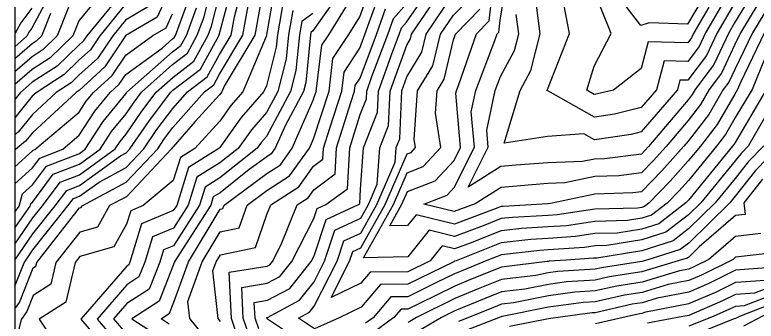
# Model space of a CAD drawing. Extents: x 42655 to 43811, y -141820 to -141156.
# Drawn here: x 42724.6 to 42805.2, y -141403.2 to -141369.9 of the extents above; entities that cross this region are included whole.
import ezdxf

# ---------------------------------------------------------------- set-up
doc = ezdxf.new("R2010")
doc.units = 0
for name, color, linetype in [('D-TTL', 7, 'Continuous'), ('ZE_HICN', 7, 'Continuous'), ('ZE_LWCN', 7, 'Continuous')]:
    doc.layers.add(name, color=color, linetype=linetype)

msp = doc.modelspace()

# ---------------------------------------------------------------- linework, layer by layer
at = {"layer": 'D-TTL'}
msp.add_lwpolyline([(42724.63, -141820.399), (43685.83, -141820.386), (43685.821, -141155.586), (42724.621, -141155.599), (42724.63, -141820.399)], dxfattribs=at)
at = {"layer": 'ZE_HICN'}
for points in [[(42724.625, -141399.43), (42725.629, -141396.874), (42726.592, -141395.467), (42730.393, -141390.689), (42730.993, -141389.885), (42731.653, -141389.627), (42733.77, -141388.101), (42736.727, -141386.514), (42738.635, -141384.488), (42740.064, -141382.384), (42741.785, -141380.101), (42743.368, -141378.303), (42745.514, -141376.667), (42746.846, -141374.243), (42748.108, -141372.119), (42748.473, -141370.123), (42749.565, -141365.949)], [(42736.636, -141367.054), (42732.434, -141372.192), (42732.049, -141372.768), (42731.577, -141373.198), (42729.221, -141375.502), (42726.507, -141377.252), (42725.209, -141378.388), (42724.624, -141379.116)], [(42806.283, -141378.01), (42802.86, -141383.794), (42802.726, -141384.026), (42802.599, -141384.19), (42797.801, -141390.056), (42797.664, -141390.209), (42797.502, -141390.377), (42794.576, -141392.632), (42792.728, -141393.221), (42790.057, -141393.648), (42787.642, -141393.71), (42785.526, -141394.03), (42782.556, -141394.234), (42780.672, -141394.335), (42777.47, -141394.705), (42772.559, -141396.656), (42772.433, -141396.707), (42772.392, -141396.724), (42772.298, -141396.77), (42767.315, -141399.218), (42764.342, -141399.256), (42762.238, -141401.729), (42759.866, -141402.877), (42757.161, -141404.056), (42755.424, -141402.898), (42756.629, -141402.258), (42757.15, -141401.599), (42759.637, -141396.716), (42760.37, -141394.49), (42762.201, -141393.647), (42763.94, -141390.533), (42765.942, -141385.949), (42766.054, -141384.36), (42766.437, -141383.385), (42766.648, -141378.195), (42767.21, -141376.643), (42768.821, -141373.988), (42769.293, -141372.02), (42772.256, -141367.621)], [(42724.625, -141388.311), (42726.551, -141386.555), (42727.338, -141385.5), (42729.823, -141384.529), (42731.622, -141383.018), (42733.303, -141380.401), (42734.993, -141378.342), (42735.961, -141377.462), (42736.68, -141376.385), (42740.61, -141373.54), (42741.75, -141372.526), (42741.941, -141372.38), (42742.069, -141372.147), (42743.532, -141368.161)], [(42746.981, -141403.282), (42746.702, -141402.939), (42746.135, -141397.773), (42746.498, -141396.777), (42746.947, -141396.026), (42750.751, -141395.206), (42752.015, -141391.639), (42752.439, -141390.587), (42755.473, -141388.614), (42757.079, -141386.362), (42758.085, -141385.62), (42758.153, -141384.397), (42758.825, -141382.255), (42760.141, -141378.225), (42760.391, -141376.131), (42762.107, -141373.529), (42762.657, -141372.051), (42764.003, -141368.209)], [(42804.567, -141367.85), (42802.8, -141370.79), (42802.173, -141371.867), (42800.566, -141375.306), (42798.514, -141378.047), (42798.198, -141378.593), (42797.751, -141379.171), (42793.454, -141384.233), (42793.055, -141384.679), (42792.69, -141385.055), (42788.68, -141385.558), (42787.604, -141385.596), (42786.272, -141385.882), (42782.518, -141386.016), (42779.051, -141386.262), (42777.432, -141386.415), (42773.869, -141388.652), (42776.045, -141384.314), (42775.883, -141382.462), (42776.804, -141378.148), (42777.386, -141376.618), (42778.885, -141373.807), (42779.357, -141371.973), (42779.085, -141369.879)], [(42726.47, -141369.203), (42725.272, -141370.766), (42724.624, -141371.972)], [(42754.807, -141369.431), (42754.355, -141372.09), (42754.088, -141374.697), (42753.18, -141378.258), (42751.964, -141380.542), (42750.317, -141382.429), (42748.879, -141384.44), (42746.901, -141386.011), (42744.395, -141387.58), (42743.436, -141390.628), (42741.846, -141393.116), (42739.577, -141394.056), (42738.736, -141396.813), (42738.106, -141398.42), (42736.786, -141399.275), (42733.57, -141403), (42736.821, -141406.807)], [(42805.672, -141393.689), (42802.908, -141394.022), (42800.005, -141396.528), (42798.462, -141397.295), (42797.836, -141397.565), (42796.832, -141397.76), (42792.755, -141398.993), (42790.011, -141399.411), (42787.671, -141399.951), (42785.472, -141400.094), (42782.585, -141400.476), (42778.788, -141401.23), (42777.501, -141401.382), (42776.627, -141401.738), (42774.016, -141402.811), (42772.81, -141403.287)], [(42797.865, -141403.759), (42800.507, -141402.688), (42802.31, -141401.91), (42802.943, -141401.595), (42803.888, -141401.528), (42808.024, -141399.936)]]:
    msp.add_lwpolyline(points, dxfattribs=at)
at = {"layer": 'ZE_LWCN'}
for points in [[(42729.782, -141320.442), (42731.332, -141320.621), (42735.589, -141322.876), (42735.928, -141323.486), (42735.23, -141329.04), (42735.641, -141334.18), (42735.764, -141335.2), (42736.499, -141337.62), (42738.63, -141341.349), (42738.777, -141344.071), (42739.908, -141347.506), (42739.615, -141349.966), (42739.371, -141353.671), (42739.034, -141356.636), (42737.5, -141359.843), (42736.611, -141361.594), (42735.171, -141364.257), (42731.787, -141366.032), (42731.545, -141366.329), (42729.215, -141372.207), (42727.704, -141373.683), (42726.495, -141374.464), (42724.624, -141376.099)], [(42735.272, -141366.016), (42731.564, -141370.549), (42730.911, -141372.199), (42728.463, -141374.593), (42726.501, -141375.858), (42724.624, -141377.499)], [(42729.301, -141366.043), (42726.48, -141371.373), (42726.144, -141371.811), (42725.924, -141372.222), (42724.624, -141373.393)], [(42724.625, -141396.598), (42726.584, -141393.736), (42729.003, -141390.696), (42730.262, -141389.008), (42731.648, -141388.467), (42736.091, -141385.263), (42736.719, -141384.926), (42737.125, -141384.495), (42739.235, -141381.389), (42741.555, -141378.312), (42741.776, -141378.115), (42744.8, -141375.809), (42746.824, -141372.125), (42746.828, -141372.115), (42746.836, -141372.082), (42748.44, -141365.954)], [(42724.625, -141393.112), (42724.737, -141392.948), (42726.271, -141390.708), (42726.351, -141390.444), (42726.568, -141390.246), (42728.8, -141387.254), (42731.637, -141386.145), (42733.905, -141384.51), (42735.134, -141382.597), (42736.7, -141380.689), (42737.576, -141379.399), (42738.385, -141378.327), (42741.763, -141375.32), (42743.37, -141374.095), (42744.447, -141372.136), (42745.18, -141370.138), (42746.218, -141365.965)], [(42751.78, -141366.08), (42750.678, -141372.107), (42747.38, -141377.657), (42747.116, -141378.286), (42746.987, -141378.434), (42746.866, -141378.602), (42744.215, -141381.528), (42741.805, -141384.265), (42741.723, -141384.374), (42741.655, -141384.474), (42736.742, -141389.691), (42734.92, -141390.668), (42733.595, -141393.007), (42731.672, -141393.566), (42729.09, -141396.858), (42728.538, -141399.196), (42726.615, -141400.447), (42725.929, -141402.194), (42725.309, -141403.038), (42724.768, -141405.306)], [(42761.033, -141365.896), (42757.01, -141371.661), (42756.794, -141371.815), (42756.749, -141372.078), (42756.22, -141377.255), (42755.968, -141378.245), (42753.974, -141381.99), (42752.91, -141384.422), (42752.48, -141385.024), (42751.986, -141385.346), (42750.08, -141386.752), (42746.916, -141389.263), (42746.181, -141389.723), (42745.9, -141390.617), (42742.256, -141396.317), (42741.969, -141396.798), (42741.864, -141397.084), (42740.307, -141401.06), (42737.341, -141402.982), (42740.294, -141404.914)], [(42751.114, -141404.08), (42750.719, -141402.92), (42750.635, -141401.195), (42752.059, -141400.965), (42754.479, -141399.679), (42756.812, -141396.729), (42757.124, -141396.119), (42758.429, -141392.161), (42761.939, -141390.542), (42762.093, -141390.429), (42762.179, -141388.882), (42762.496, -141384.377), (42764.024, -141380.489), (42764.116, -141378.207), (42765.691, -141373.861), (42766.371, -141372.034), (42766.614, -141371.341), (42767.182, -141370.714), (42770.538, -141365.852)], [(42806.079, -141369.664), (42804.762, -141371.855), (42802.823, -141375.866), (42802.18, -141377.242), (42801.588, -141378.032), (42800.009, -141380.766), (42797.771, -141383.652), (42797.294, -141384.215), (42794.899, -141386.891), (42792.709, -141389.15), (42791.772, -141389.268), (42787.622, -141389.411), (42782.811, -141390.445), (42782.568, -141390.482), (42782.539, -141390.484), (42777.68, -141390.745), (42777.452, -141390.772), (42777.085, -141390.917), (42772.373, -141392.67), (42768.221, -141391.654), (42767.285, -141392.811), (42765.359, -141392.859), (42766.666, -141390.52), (42767.268, -141389.141), (42770.272, -141387.985), (42772.34, -141385.747), (42773.052, -141384.328), (42772.539, -141378.45), (42772.599, -141378.167), (42772.854, -141377.497), (42774.764, -141371.995), (42776.168, -141370.548), (42776.709, -141365.823)], [(42805.323, -141368.757), (42803.457, -141371.861), (42802.811, -141373.198), (42801.373, -141376.274), (42800.051, -141378.039), (42799.104, -141379.68), (42797.761, -141381.412), (42795.374, -141384.224), (42793.977, -141385.785), (42792.699, -141387.103), (42790.226, -141387.413), (42787.613, -141387.504), (42784.377, -141388.199), (42782.528, -141388.265), (42780.821, -141388.386), (42777.442, -141388.706), (42774.612, -141390.483), (42772.366, -141391.318), (42769.061, -141390.509), (42771.57, -141389.543), (42772.354, -141388.695), (42774.549, -141384.321), (42774.211, -141380.456), (42774.702, -141378.158), (42776.776, -141372.702), (42777.025, -141371.984), (42777.208, -141371.795), (42777.358, -141370.491), (42778.102, -141365.816)], [(42800.763, -141365.711), (42797.712, -141370.909), (42793.544, -141370.792), (42792.625, -141371.087), (42788.557, -141365.768)], [(42741.722, -141366.624), (42740.091, -141370.159), (42736.689, -141372.172), (42736.66, -141372.193), (42734.396, -141375.584), (42731.6, -141378.128), (42731.495, -141378.231), (42731.295, -141378.36), (42726.533, -141382.735), (42725.798, -141383.652), (42724.682, -141384.553), (42724.624, -141384.605)], [(42741.403, -141403.558), (42740.501, -141402.967), (42741.407, -141402.38), (42741.883, -141401.165), (42743.478, -141396.791), (42746.924, -141391.036), (42747.222, -141390.972), (42747.35, -141390.61), (42751.994, -141387.185), (42753.478, -141386.221), (42754.767, -141384.413), (42757.045, -141379.204), (42757.361, -141378.238), (42757.96, -141373.215), (42758.716, -141372.069), (42762.075, -141366.657)], [(42802.78, -141366.496), (42799.648, -141371.879), (42798.951, -141373.369), (42797.731, -141374.999), (42795.144, -141374.929), (42794.323, -141378.066), (42792.666, -141380.005), (42789.752, -141380.716), (42787.583, -141381.043), (42782.52, -141378.168), (42782.481, -141378.171), (42782.435, -141378.178), (42782.452, -141378.121), (42782.463, -141378.1), (42782.481, -141378.032), (42784.889, -141371.947), (42784.067, -141367.767)], [(42752.82, -141367.047), (42751.96, -141372.101), (42751.956, -141372.139), (42751.925, -141372.262), (42749.398, -141378.275), (42748.097, -141379.765), (42746.88, -141381.469), (42744.166, -141384.462), (42742.609, -141385.438), (42741.822, -141387.94), (42738.567, -141390.651), (42737.208, -141391.214), (42736.756, -141392.696), (42735.371, -141395.138), (42731.684, -141396.211), (42731.184, -141396.848), (42730.167, -141401.151), (42727.281, -141403.029), (42729.883, -141406.939)], [(42746.999, -141407.109), (42743.618, -141402.953), (42743.415, -141401.098), (42744.988, -141396.784), (42746.936, -141393.531), (42748.987, -141393.089), (42749.869, -141390.598), (42752.003, -141389.025), (42754.475, -141387.418), (42756.624, -141384.404), (42757.065, -141383.396), (42758.751, -141378.232), (42759.176, -141374.673), (42760.899, -141372.059), (42762.091, -141370.139), (42763.133, -141367.165)], [(42802.79, -141368.643), (42800.911, -141371.873), (42799.758, -141374.337), (42797.741, -141377.033), (42796.878, -141377.01), (42796.605, -141378.055), (42792.679, -141382.649), (42791.586, -141382.916), (42787.594, -141383.518), (42786.426, -141382.854), (42782.505, -141383.141), (42777.793, -141383.853), (42779.511, -141378.135), (42780.674, -141375.953), (42781.702, -141371.962), (42781.108, -141367.405)], [(42800.028, -141369.061), (42798.386, -141371.885), (42798.144, -141372.401), (42797.722, -141372.966), (42793.409, -141372.848), (42792.647, -141375.763), (42789.671, -141378.088), (42787.918, -141378.516), (42787.571, -141378.568), (42786.75, -141378.101), (42787.557, -141375.496), (42789.404, -141371.926), (42787.519, -141367.223)], [(42724.625, -141394.855), (42726.576, -141392.005), (42727.613, -141390.702), (42729.531, -141388.131), (42731.642, -141387.306), (42735.531, -141384.503), (42736.049, -141383.695), (42736.71, -141382.89), (42738.405, -141380.394), (42739.97, -141378.319), (42741.769, -141376.718), (42744.085, -141374.952), (42745.636, -141372.13), (42746.004, -141371.126), (42746.816, -141367.861)], [(42724.625, -141401.89), (42725.117, -141401.22), (42726.601, -141397.441), (42726.908, -141397.241), (42726.997, -141396.868), (42731.659, -141390.921), (42731.818, -141390.875), (42731.927, -141390.682), (42736.734, -141388.102), (42740.145, -141384.481), (42740.893, -141383.379), (42741.795, -141382.183), (42745.218, -141378.295), (42746.229, -141377.524), (42746.856, -141376.383), (42749.393, -141372.113), (42750.126, -141368.102)], [(42753.813, -141368.239), (42753.157, -141372.095), (42753.022, -141373.418), (42751.95, -141377.62), (42751.679, -141378.265), (42749.207, -141381.097), (42746.893, -141384.335), (42746.789, -141384.45), (42743.502, -141386.509), (42742.204, -141390.634), (42741.837, -141391.208), (42738.393, -141392.635), (42737.115, -141396.821), (42737.006, -141397.099), (42736.777, -141397.248), (42731.804, -141403.008), (42736.831, -141408.896)], [(42757.172, -141406.435), (42752.29, -141403.18), (42752.068, -141403.015), (42752.022, -141402.969), (42752.003, -141402.914), (42751.999, -141402.832), (42752.067, -141402.821), (42755.554, -141400.968), (42757.137, -141398.966), (42758.28, -141396.722), (42759.399, -141393.326), (42762.193, -141392.038), (42763.031, -141390.537), (42763.996, -141388.328), (42764.275, -141384.369), (42765.23, -141381.937), (42765.382, -141378.201), (42767.194, -141373.2), (42767.603, -141372.527), (42767.722, -141372.027), (42770.206, -141368.34)], [(42806.62, -141373.396), (42804.708, -141378.018), (42802.848, -141381.16), (42801.821, -141382.94), (42800.844, -141384.198), (42797.791, -141387.931), (42796.743, -141389.103), (42795.499, -141390.386), (42793.797, -141391.698), (42792.722, -141392.04), (42791.169, -141392.289), (42787.636, -141392.379), (42784.54, -141392.847), (42782.55, -141392.984), (42779.675, -141393.139), (42777.464, -141393.394), (42773.903, -141394.808), (42772.385, -141395.372), (42771.048, -141395.045), (42769.735, -141396.669), (42767.309, -141397.861), (42763.223, -141397.913), (42762.226, -141399.084), (42758.986, -141400.652), (42760.994, -141396.709), (42761.341, -141395.655), (42762.208, -141395.256), (42764.849, -141390.529), (42767.249, -141385.033), (42767.674, -141384.869), (42768.153, -141384.351), (42768.008, -141383.423), (42768.378, -141378.187), (42770.039, -141375.45), (42770.863, -141372.013), (42772.267, -141369.929), (42774.088, -141368.052)], [(42736.644, -141368.765), (42733.848, -141372.185), (42732.832, -141373.707), (42731.584, -141374.841), (42729.979, -141376.412), (42726.928, -141378.38), (42726.514, -141378.76), (42724.624, -141381.115)], [(42739.132, -141369.01), (42736.652, -141370.477), (42735.261, -141372.178), (42733.614, -141374.646), (42731.592, -141376.485), (42730.737, -141377.321), (42729.111, -141378.37), (42726.524, -141380.747), (42724.98, -141382.671), (42724.624, -141382.959)], [(42724.625, -141391.374), (42725.077, -141390.714), (42725.473, -141389.391), (42726.559, -141388.401), (42728.069, -141386.377), (42731.632, -141384.985), (42732.28, -141384.518), (42734.219, -141381.499), (42736.69, -141378.489), (42736.747, -141378.404), (42736.8, -141378.334), (42741.756, -141373.923), (42742.656, -141373.237), (42743.258, -141372.141), (42744.356, -141369.149)], [(42749.297, -141406.301), (42748.149, -141402.932), (42747.906, -141397.921), (42752.041, -141397.252), (42752.329, -141397.099), (42752.607, -141396.748), (42753.557, -141394.895), (42755.298, -141390.573), (42756.47, -141389.811), (42757.091, -141388.94), (42759.421, -141387.223), (42759.578, -141384.391), (42761.136, -141379.431), (42761.531, -141378.219), (42761.606, -141377.589), (42762.122, -141376.807), (42763.895, -141372.045), (42764.874, -141369.253)], [(42750.206, -141405.19), (42749.434, -141402.926), (42749.271, -141399.558), (42752.05, -141399.108), (42753.404, -141398.389), (42754.709, -141396.739), (42757.105, -141392.065), (42757.458, -141390.996), (42758.406, -141390.559), (42760.757, -141388.826), (42761.003, -141384.384), (42762.141, -141380.761), (42762.817, -141379.041), (42762.85, -141378.213), (42763.422, -141376.635), (42765.133, -141372.039), (42765.744, -141370.297), (42767.173, -141368.719)], [(42806.066, -141371.849), (42803.438, -141377.287), (42803.133, -141378.025), (42802.836, -141378.527), (42800.915, -141381.853), (42799.09, -141384.207), (42797.781, -141385.806), (42795.821, -141387.997), (42793.496, -141390.395), (42793.018, -141390.763), (42792.717, -141390.859), (42792.281, -141390.929), (42787.63, -141391.048), (42783.554, -141391.665), (42782.545, -141391.734), (42778.677, -141391.942), (42777.458, -141392.083), (42775.494, -141392.863), (42772.379, -141394.021), (42769.635, -141393.349), (42767.301, -141396.235), (42762.501, -141396.354), (42765.757, -141390.525), (42767.258, -141387.087), (42768.973, -141386.427), (42770.904, -141384.338), (42770.318, -141380.598), (42770.489, -141378.177), (42771.257, -141376.912), (42772.279, -141372.648), (42772.503, -141372.005), (42775.128, -141369.3)], [(42728.488, -141369.769), (42727.519, -141372.214), (42726.946, -141372.774), (42726.488, -141373.07), (42724.624, -141374.699)], [(42724.625, -141386.458), (42726.542, -141384.71), (42726.607, -141384.623), (42726.812, -141384.543), (42731.611, -141380.513), (42732.388, -141379.303), (42733.169, -141378.351), (42735.179, -141376.523), (42736.67, -141374.289), (42739.614, -141372.158), (42741.049, -141371.309), (42741.737, -141369.817)], [(42757.002, -141369.771), (42755.8, -141370.623), (42755.552, -141372.084), (42755.154, -141375.976), (42754.574, -141378.251), (42751.976, -141383.131), (42751.427, -141383.76), (42750.947, -141384.431), (42746.908, -141387.637), (42745.288, -141388.652), (42744.668, -141390.623), (42741.855, -141395.024), (42740.761, -141395.477), (42740.356, -141396.805), (42739.207, -141399.74), (42736.796, -141401.302), (42735.337, -141402.991), (42736.812, -141404.718)], [(42807.694, -141378.281), (42804.304, -141384.182), (42803.521, -141384.98), (42802.87, -141385.811), (42799.142, -141390.369), (42797.809, -141391.675), (42795.355, -141393.566), (42792.733, -141394.401), (42788.945, -141395.008), (42787.648, -141395.041), (42786.512, -141395.213), (42782.562, -141395.484), (42781.67, -141395.532), (42777.476, -141396.016), (42775.906, -141396.64), (42773.272, -141397.713), (42772.398, -141398.072), (42770.438, -141399.044), (42767.321, -141400.576), (42765.462, -141400.599), (42763.539, -141402.86), (42762.724, -141403.443)], [(42806, -141384.174), (42804.296, -141385.91), (42802.879, -141387.719), (42800.717, -141390.362), (42797.816, -141393.204), (42796.134, -141394.501), (42792.739, -141395.582), (42787.833, -141396.368), (42787.654, -141396.372), (42787.498, -141396.396), (42784.524, -141396.6), (42782.661, -141396.721), (42782.568, -141396.734), (42782.445, -141396.758), (42777.483, -141397.346), (42774.111, -141398.719), (42772.404, -141399.421), (42768.578, -141401.319), (42767.328, -141401.933), (42766.582, -141401.943), (42765.81, -141402.85), (42763.567, -141404.454)], [(42807.696, -141384.166), (42805.072, -141386.84), (42802.887, -141389.627), (42802.292, -141390.354), (42797.823, -141394.733), (42796.912, -141395.435), (42793.384, -141396.559), (42792.744, -141396.752), (42788.352, -141397.421), (42787.66, -141397.581), (42783.598, -141397.846), (42782.574, -141397.981), (42781.226, -141398.249), (42777.489, -141398.691), (42774.95, -141399.726), (42772.41, -141400.769), (42768.239, -141402.838), (42767.334, -141403.374)], [(42805.847, -141387.77), (42803.827, -141390.347), (42803.955, -141391.629), (42802.897, -141391.756), (42798.97, -141395.146), (42797.83, -141396.263), (42797.691, -141396.37), (42797.153, -141396.541), (42792.75, -141397.872), (42789.181, -141398.416), (42787.666, -141398.766), (42784.535, -141398.97), (42782.58, -141399.229), (42780.007, -141399.739), (42777.495, -141400.037), (42775.788, -141400.732), (42772.417, -141402.118), (42770.99, -141402.825), (42767.342, -141404.983)], [(42807.389, -141395.749), (42802.918, -141396.288), (42802.655, -141396.515), (42799.232, -141398.218), (42797.842, -141398.817), (42795.613, -141399.251), (42792.76, -141400.113), (42790.84, -141400.406), (42787.677, -141401.136), (42786.41, -141401.219), (42782.591, -141401.724), (42777.569, -141402.721), (42777.508, -141402.728), (42777.466, -141402.745), (42777.342, -141402.796), (42773.624, -141404.263)], [(42807.283, -141397.376), (42802.925, -141397.687), (42800.001, -141399.141), (42797.848, -141400.07), (42794.394, -141400.741), (42792.765, -141401.234), (42791.669, -141401.401), (42787.682, -141402.321), (42787.347, -141402.343), (42784.162, -141402.764), (42782.597, -141402.975), (42778.371, -141403.831)], [(42787.688, -141403.488), (42791.041, -141402.732), (42792.498, -141402.396), (42792.77, -141402.354), (42793.174, -141402.232), (42797.854, -141401.323), (42800.771, -141400.064), (42802.931, -141398.99), (42806.151, -141398.76)], [(42793.343, -141403.408), (42797.199, -141402.703), (42797.86, -141402.575), (42801.54, -141400.987), (42802.937, -141400.292), (42805.02, -141400.144), (42808.019, -141398.989)], [(42803.827, -141403.731), (42805.866, -141402.663), (42808.032, -141401.829), (42811.689, -141400.907), (42813.115, -141400.59), (42815.193, -141400.1), (42818.198, -141399.449), (42821.077, -141399.103), (42823.285, -141399.197), (42824.557, -141399.492), (42826.421, -141400.197), (42828.381, -141400.892), (42829.55, -141401.138), (42831.379, -141401.449), (42833.472, -141401.479), (42838.268, -141402.155), (42838.563, -141402.187), (42840.495, -141402.502), (42843.255, -141402.973), (42843.655, -141403.049), (42844.16, -141403.095), (42848.747, -141403.792)], [(42797.871, -141404.935), (42802.703, -141402.976), (42802.949, -141402.892), (42803.076, -141402.83), (42803.372, -141402.675), (42808.028, -141400.883)]]:
    msp.add_lwpolyline(points, dxfattribs=at)

doc.saveas('drawing.dxf')
